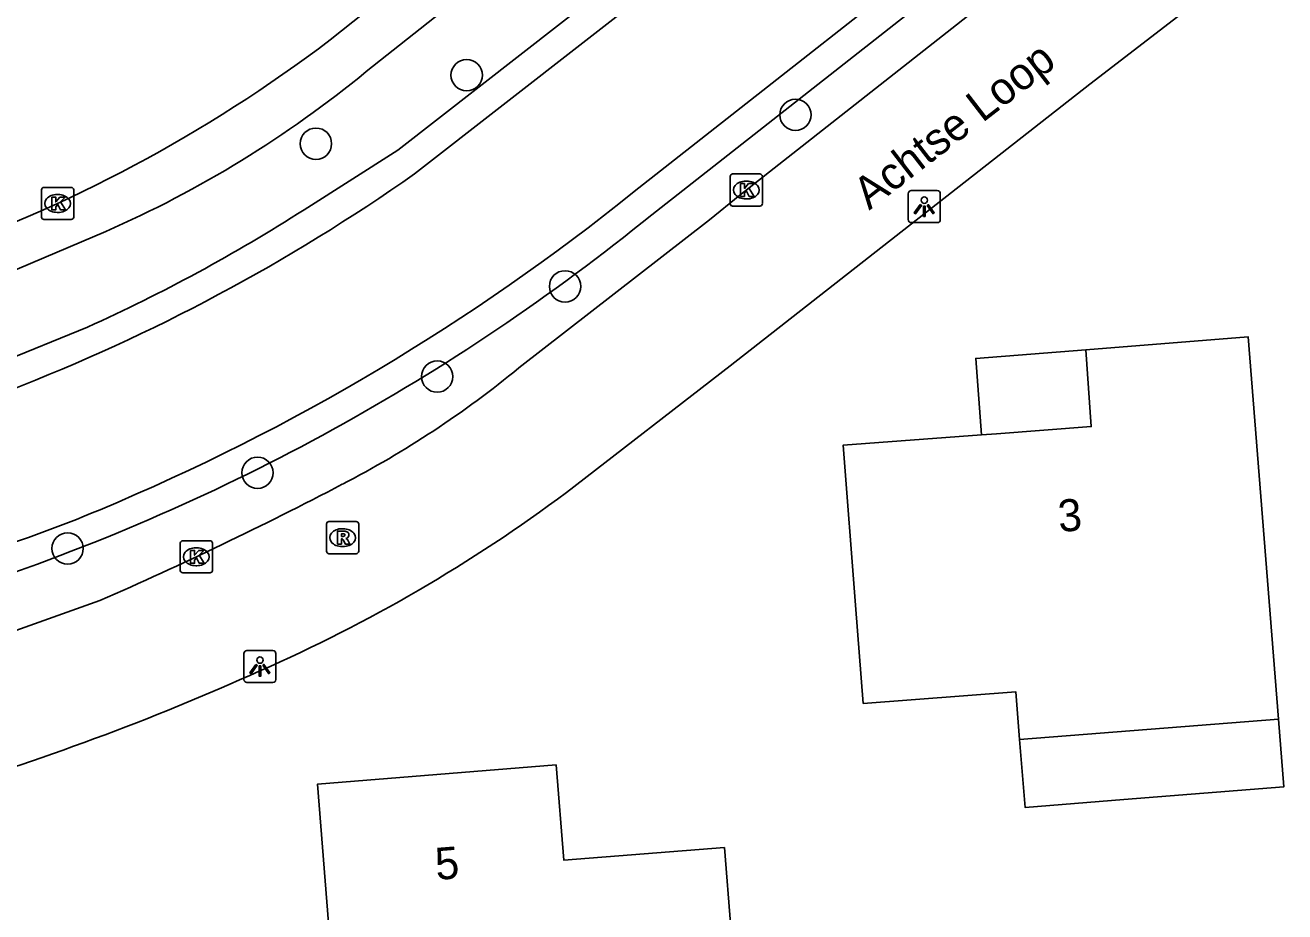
# Model space of a CAD drawing. Extents: x 157321 to 158827, y 386650 to 388532.
# Drawn here: x 158143.78 to 158183.06, y 387599.11 to 387626.75 of the extents above; entities that cross this region are included whole.
import ezdxf

# ---------------------------------------------------------------- set-up
doc = ezdxf.new("R2010")
doc.units = 0
for name, color, linetype in [('IMGEO_Boom', 7, 'Continuous'), ('IMGEO_Groenvoorziening', 7, 'Continuous'), ('IMGEO_Kolk', 7, 'Continuous'), ('IMGEO_Lichtpunt', 7, 'Continuous'), ('IMGEO_Openbare_ruimte_label', 7, 'Continuous'), ('IMGEO_Pand', 7, 'Continuous'), ('IMGEO_Pand_nummerreeks', 7, 'Continuous'), ('IMGEO_Pand_overbouw', 7, 'Continuous'), ('IMGEO_Rijbaan_lokaal_open', 7, 'Continuous'), ('IMGEO_Rioolput', 7, 'Continuous'), ('IMGEO_Voetpad_open', 7, 'Continuous'), ('IMGEO_Waterloop', 7, 'Continuous')]:
    doc.layers.add(name, color=color, linetype=linetype)

msp = doc.modelspace()

# ---------------------------------------------------------------- linework, layer by layer
at = {"layer": 'IMGEO_Boom'}
for centre in [(158157.543, 387625.196), (158167.795, 387623.959), (158152.842, 387623.059), (158160.61, 387618.609), (158156.623, 387615.797), (158151.021, 387612.797), (158145.099, 387610.436)]:
    msp.add_circle(centre, 0.489, dxfattribs=at)
at = {"layer": 'IMGEO_Groenvoorziening'}
for points in [[(158207.129, 387655.415), (158206.653, 387654.876), (158201.519, 387650.845), (158199.157, 387648.991), (158163.312, 387620.841)], [(158179.49, 387641.635), (158155.393, 387622.862), (158152.473, 387621.001)], [(158145.717, 387617.339), (158142.955, 387616.214)]]:
    msp.add_lwpolyline(points, dxfattribs=at)
for centre, radius, start, end in [((158124.171, 387665.153), 52.444, 294.2578, 302.6609), ((158121.098, 387672.795), 66.942, 288.54245, 309.0947)]:
    msp.add_arc(centre, radius, start, end, dxfattribs=at)
at = {"layer": 'IMGEO_Kolk'}
for p, q in [((158165.837, 387622.115), (158166.689, 387622.115)), ((158165.762, 387621.189), (158165.762, 387622.041)), ((158166.25, 387621.895), (158166.275, 387621.895)), ((158166.763, 387622.041), (158166.763, 387621.189)), ((158144.287, 387620.77), (158144.287, 387621.622)), ((158144.362, 387621.696), (158145.214, 387621.696)), ((158144.775, 387621.476), (158144.8, 387621.476)), ((158145.288, 387621.622), (158145.288, 387620.77)), ((158166.273, 387621.335), (158166.248, 387621.335)), ((158166.689, 387621.115), (158165.837, 387621.115)), ((158145.214, 387620.696), (158144.362, 387620.696)), ((158144.798, 387620.916), (158144.773, 387620.916)), ((158148.613, 387609.752), (158148.613, 387610.604)), ((158148.688, 387610.678), (158149.54, 387610.678)), ((158149.101, 387610.458), (158149.126, 387610.458)), ((158149.614, 387610.604), (158149.614, 387609.752)), ((158149.54, 387609.678), (158148.688, 387609.678)), ((158149.124, 387609.898), (158149.099, 387609.898))]:
    msp.add_line(p, q, dxfattribs=at)
for points in [[(158165.837, 387622.115), (158166.689, 387622.115)], [(158165.762, 387621.189), (158165.762, 387622.041)], [(158166.083, 387621.815), (158166.206, 387621.815), (158166.206, 387621.664), (158166.336, 387621.815), (158166.5, 387621.815), (158166.354, 387621.664), (158166.507, 387621.415), (158166.355, 387621.415), (158166.27, 387621.579), (158166.206, 387621.512), (158166.206, 387621.415), (158166.083, 387621.415), (158166.083, 387621.815)], [(158166.763, 387622.041), (158166.763, 387621.189)], [(158144.287, 387620.77), (158144.287, 387621.622)], [(158144.362, 387621.696), (158145.214, 387621.696)], [(158144.608, 387621.396), (158144.731, 387621.396), (158144.731, 387621.245), (158144.861, 387621.396), (158145.025, 387621.396), (158144.879, 387621.245), (158145.032, 387620.996), (158144.88, 387620.996), (158144.795, 387621.16), (158144.731, 387621.093), (158144.731, 387620.996), (158144.608, 387620.996), (158144.608, 387621.396)], [(158145.288, 387621.622), (158145.288, 387620.77)], [(158166.689, 387621.115), (158165.837, 387621.115)], [(158145.214, 387620.696), (158144.362, 387620.696)], [(158148.613, 387609.752), (158148.613, 387610.604)], [(158148.688, 387610.678), (158149.54, 387610.678)], [(158148.934, 387610.378), (158149.057, 387610.378), (158149.057, 387610.227), (158149.187, 387610.378), (158149.351, 387610.378), (158149.205, 387610.227), (158149.358, 387609.978), (158149.206, 387609.978), (158149.121, 387610.142), (158149.057, 387610.075), (158149.057, 387609.978), (158148.934, 387609.978), (158148.934, 387610.378)], [(158149.614, 387610.604), (158149.614, 387609.752)], [(158149.54, 387609.678), (158148.688, 387609.678)]]:
    msp.add_lwpolyline(points, dxfattribs=at)
for centre, start, end in [((158165.839, 387622.039), 91.552, 178.448), ((158165.839, 387622.039), 91.552, 178.448), ((158166.687, 387622.039), 1.552, 88.448), ((158166.687, 387622.039), 1.552, 88.448), ((158144.364, 387621.62), 91.552, 178.448), ((158144.364, 387621.62), 91.552, 178.448), ((158145.212, 387621.62), 1.552, 88.448), ((158145.212, 387621.62), 1.552, 88.448), ((158165.839, 387621.191), 181.552, 268.448), ((158165.839, 387621.191), 181.552, 268.448), ((158166.687, 387621.191), 271.552, 358.448), ((158166.687, 387621.191), 271.552, 358.448), ((158144.364, 387620.772), 181.552, 268.448), ((158144.364, 387620.772), 181.552, 268.448), ((158145.212, 387620.772), 271.552, 358.448), ((158145.212, 387620.772), 271.552, 358.448), ((158148.69, 387610.602), 91.552, 178.448), ((158148.69, 387610.602), 91.552, 178.448), ((158149.538, 387610.602), 1.552, 88.448), ((158149.538, 387610.602), 1.552, 88.448), ((158148.69, 387609.754), 181.552, 268.448), ((158148.69, 387609.754), 181.552, 268.448), ((158149.538, 387609.754), 271.552, 358.448), ((158149.538, 387609.754), 271.552, 358.448)]:
    msp.add_arc(centre, 0.0765, start, end, dxfattribs=at)
for centre, major_axis, ratio, start_param, end_param in [((158166.249, 387621.615), (-0.387, 0.002), 0.722429, 4.712389, 7.853982), ((158166.274, 387621.615), (-0.39, 0.002), 0.717154, 1.570796, 4.712389), ((158144.774, 387621.196), (-0.387, 0.002), 0.722429, 4.712389, 7.853982), ((158144.799, 387621.196), (-0.39, 0.002), 0.717154, 1.570796, 4.712389), ((158149.1, 387610.178), (-0.387, 0.002), 0.722429, 4.712389, 7.853982), ((158149.125, 387610.178), (-0.39, 0.002), 0.717154, 1.570796, 4.712389)]:
    msp.add_ellipse(centre, major_axis=major_axis, ratio=ratio, start_param=start_param, end_param=end_param, dxfattribs=at)
at = {"layer": 'IMGEO_Lichtpunt'}
for p, q in [((158171.315, 387621.5), (158171.315, 387620.693)), ((158171.315, 387621.5), (158171.315, 387620.693)), ((158172.217, 387621.595), (158171.409, 387621.595)), ((158172.217, 387621.595), (158171.409, 387621.595)), ((158172.311, 387620.693), (158172.311, 387621.5)), ((158172.311, 387620.693), (158172.311, 387621.5)), ((158171.409, 387620.599), (158172.217, 387620.599)), ((158171.409, 387620.599), (158172.217, 387620.599)), ((158151.499, 387607.253), (158150.691, 387607.253)), ((158151.499, 387607.253), (158150.691, 387607.253)), ((158150.597, 387607.158), (158150.597, 387606.351)), ((158150.597, 387607.158), (158150.597, 387606.351)), ((158151.593, 387606.351), (158151.593, 387607.158)), ((158151.593, 387606.351), (158151.593, 387607.158)), ((158150.691, 387606.257), (158151.499, 387606.257)), ((158150.691, 387606.257), (158151.499, 387606.257))]:
    msp.add_line(p, q, dxfattribs=at)
for points in [[(158171.689, 387621.164), (158171.728, 387621.136), (158171.54, 387620.874), (158171.502, 387620.901), (158171.689, 387621.164)], [(158171.791, 387621.116), (158171.838, 387621.116), (158171.838, 387620.794), (158171.791, 387620.794), (158171.791, 387621.116)], [(158171.901, 387621.136), (158171.939, 387621.163), (158172.126, 387620.901), (158172.087, 387620.873), (158171.901, 387621.136)], [(158150.971, 387606.822), (158151.01, 387606.794), (158150.822, 387606.532), (158150.784, 387606.559), (158150.971, 387606.822)], [(158151.183, 387606.794), (158151.221, 387606.821), (158151.408, 387606.559), (158151.369, 387606.531), (158151.183, 387606.794)], [(158151.073, 387606.774), (158151.12, 387606.774), (158151.12, 387606.452), (158151.073, 387606.452), (158151.073, 387606.774)]]:
    msp.add_lwpolyline(points, dxfattribs=at)
for centre in [(158171.814, 387621.298), (158151.096, 387606.956)]:
    msp.add_circle(centre, 0.0994, dxfattribs=at)
for centre, start, end in [((158171.409, 387621.5), 90, 180), ((158171.409, 387621.5), 90, 180), ((158172.217, 387621.5), 0, 90), ((158172.217, 387621.5), 0, 90), ((158171.409, 387620.693), 180, 270), ((158171.409, 387620.693), 180, 270), ((158172.217, 387620.693), 270, 0), ((158172.217, 387620.693), 270, 360), ((158150.691, 387607.158), 90, 180), ((158150.691, 387607.158), 90, 180), ((158151.499, 387607.158), 0, 90), ((158151.499, 387607.158), 0, 90), ((158150.691, 387606.351), 180, 270), ((158150.691, 387606.351), 180, 270), ((158151.499, 387606.351), 270, 0), ((158151.499, 387606.351), 270, 360)]:
    msp.add_arc(centre, 0.0946, start, end, dxfattribs=at)
at = {"layer": 'IMGEO_Pand'}
for points in [[(158169.903, 387605.603), (158169.666, 387608.671), (158169.282, 387613.656), (158173.597, 387613.979), (158174.062, 387614.014), (158177.019, 387614.236), (158176.853, 387616.635), (158181.913, 387617.032), (158182.856, 387605.117), (158174.785, 387604.478), (158174.664, 387605.969), (158169.903, 387605.603)], [(158153.856, 387590.871), (158153.287, 387598.108), (158152.896, 387603.092), (158160.331, 387603.685), (158160.57, 387600.718), (158165.581, 387601.11), (158165.976, 387596.126), (158166.174, 387593.636), (158161.162, 387593.24), (158161.303, 387591.456), (158153.856, 387590.871)]]:
    msp.add_lwpolyline(points, dxfattribs=at)
at = {"layer": 'IMGEO_Pand_overbouw'}
for points in [[(158176.853, 387616.635), (158173.418, 387616.365), (158173.597, 387613.979), (158174.062, 387614.014), (158177.019, 387614.236)], [(158182.856, 387605.117), (158174.785, 387604.478), (158174.956, 387602.363), (158178.039, 387602.607), (158183.023, 387603.001)]]:
    msp.add_lwpolyline(points, close=True, dxfattribs=at)
at = {"layer": 'IMGEO_Rijbaan_lokaal_open'}
for points in [[(158190.976, 387656.135), (158190.704, 387655.922), (158185.18, 387651.626), (158153.283, 387626.295)], [(158159.173, 387616.068), (158165.12, 387620.682), (158166.066, 387621.458), (158181.42, 387633.546), (158196.856, 387645.595), (158199.136, 387647.362)], [(158160.656, 387612.185), (158165.764, 387616.133), (158176.974, 387624.92), (158199.743, 387642.43)], [(158140.995, 387606.99), (158146.099, 387608.81)]]:
    msp.add_lwpolyline(points, dxfattribs=at)
for centre, radius, start, end in [((158125.383, 387664.858), 40.651, 273.4529, 299.4559), ((158125.816, 387662.438), 45.395, 270.731, 307.2336), ((158139.012, 387640.659), 31.799, 297.4397, 309.3479), ((158098.352, 387718.116), 119.279, 293.59661, 297.62778), ((158131.566, 387651.165), 48.638, 293.6747, 306.7337), ((158117.865, 387680.325), 80.85, 286.36876, 294.26894)]:
    msp.add_arc(centre, radius, start, end, dxfattribs=at)
at = {"layer": 'IMGEO_Rioolput'}
for p, q in [((158153.174, 387610.348), (158153.174, 387611.2)), ((158153.249, 387611.274), (158154.101, 387611.274)), ((158154.175, 387611.2), (158154.175, 387610.348)), ((158153.662, 387611.054), (158153.687, 387611.054)), ((158153.685, 387610.494), (158153.66, 387610.494)), ((158154.101, 387610.274), (158153.249, 387610.274))]:
    msp.add_line(p, q, dxfattribs=at)
for points in [[(158153.174, 387610.348), (158153.174, 387611.2)], [(158153.249, 387611.274), (158154.101, 387611.274)], [(158154.175, 387611.2), (158154.175, 387610.348)], [(158153.763, 387610.972), (158153.511, 387610.974), (158153.511, 387610.574)], [(158153.511, 387610.574), (158153.635, 387610.574), (158153.635, 387610.736), (158153.646, 387610.736)], [(158153.689, 387610.893), (158153.635, 387610.893), (158153.635, 387610.812)], [(158153.635, 387610.812), (158153.687, 387610.812)], [(158153.693, 387610.707), (158153.764, 387610.574), (158153.904, 387610.574), (158153.839, 387610.7)], [(158154.101, 387610.274), (158153.249, 387610.274)]]:
    msp.add_lwpolyline(points, dxfattribs=at)
for centre, radius, start, end in [((158153.251, 387611.198), 0.0765, 91.552, 178.448), ((158153.251, 387611.198), 0.0765, 91.552, 178.448), ((158154.099, 387611.198), 0.0765, 1.552, 88.448), ((158154.099, 387611.198), 0.0765, 1.552, 88.448), ((158153.645, 387610.683), 0.0533, 26.0293, 88.6989), ((158153.671, 387611.001), 0.19, 274.7715, 282.9687), ((158153.695, 387610.797), 0.0964, 77.0061, 93.1865), ((158153.709, 387610.854), 0.0378, 276.6634, 79.6772), ((158153.762, 387610.862), 0.109, 350.3612, 89.416), ((158153.76, 387610.862), 0.112, 277.5842, 350.9817), ((158153.744, 387610.647), 0.108, 29.5134, 73.7905), ((158153.251, 387610.35), 0.0765, 181.552, 268.448), ((158153.251, 387610.35), 0.0765, 181.552, 268.448), ((158154.099, 387610.35), 0.0765, 271.552, 358.448), ((158154.099, 387610.35), 0.0765, 271.552, 358.448)]:
    msp.add_arc(centre, radius, start, end, dxfattribs=at)
for centre, major_axis, ratio, start_param, end_param in [((158153.661, 387610.774), (-0.387, 0.002), 0.722429, 4.712389, 7.853982), ((158153.686, 387610.774), (-0.39, 0.002), 0.717154, 1.570796, 4.712389)]:
    msp.add_ellipse(centre, major_axis=major_axis, ratio=ratio, start_param=start_param, end_param=end_param, dxfattribs=at)
at = {"layer": 'IMGEO_Voetpad_open'}
for points in [[(158154.411, 387625.306), (158177.792, 387643.798)], [(158142, 387618.505), (158146.288, 387620.321)]]:
    msp.add_lwpolyline(points, dxfattribs=at)
msp.add_arc((158132.2, 387652.387), 35.024, 293.7172, 309.3568, dxfattribs=at)
at = {"layer": 'IMGEO_Waterloop'}
for points in [[(158206.025, 387655.541), (158200.964, 387651.567), (158198.595, 387649.707), (158162.762, 387621.567)], [(158155.919, 387622.117), (158180.05, 387640.917), (158195.84, 387653.217)]]:
    msp.add_lwpolyline(points, dxfattribs=at)
for centre, radius, start, end in [((158121.887, 387670.592), 59.228, 291.15667, 305.07052), ((158119.646, 387675.001), 68.66, 292.67116, 308.90049), ((158130.151, 387649.454), 41.038, 281.0304, 292.8848)]:
    msp.add_arc(centre, radius, start, end, dxfattribs=at)

# ---------------------------------------------------------------- texts
at = {"layer": 'IMGEO_Openbare_ruimte_label'}
msp.add_text('Achtse Loop', height=1, rotation=37.6839, dxfattribs=at).set_placement((158170.095, 387620.969))
at = {"layer": 'IMGEO_Pand_nummerreeks'}
for s, rotation, p in [('3', 4.2857, (158176.017, 387610.949)), ('5', 4.5601, (158156.599, 387600.097))]:
    msp.add_text(s, height=1, rotation=rotation, dxfattribs=at).set_placement(p)

doc.saveas('drawing.dxf')
